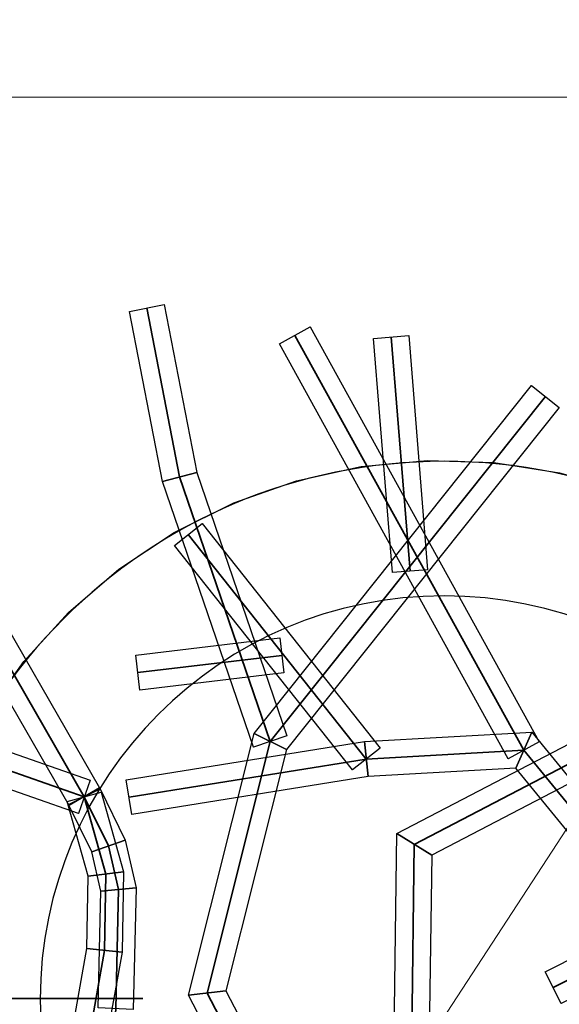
# Model space of a CAD drawing. Header units: millimetres. Extents: x -526411 to -400573, y 47353 to 130199.
# Tile 520 of 543: x -442190 to -440185, y 75066 to 78725. Entities that reach past the tile are written whole.
import ezdxf

# ---------------------------------------------------------------- set-up
doc = ezdxf.new("R2010")
doc.units = ezdxf.units.MM
for name, color, linetype, lineweight in [('01_ALGEMEEN', 7, 'Continuous', 18), ('18_BESTAANDE_CONSTRUCTIE', 7, 'Continuous', 18), ('m-pg-03_AI_dwg', 8, 'Continuous', 18)]:
    doc.layers.add(name, color=color, linetype=linetype, lineweight=lineweight)

# ---------------------------------------------------------------- blocks, each defined once
blk = doc.blocks.new('m-pg-03_AI_dwg_block 2240-641208-3e Verdieping - Percelen telling LI')
at = {"layer": '01_ALGEMEEN', "color": 253, "lineweight": 25, "flags": 128}
blk.add_lwpolyline([(1058.65, -420.57), (1065.07, -411.5), (1072.55, -403.29), (1080.99, -396.06), (1090.25, -389.93), (1100.2, -384.97), (1110.67, -381.28), (1121.53, -378.9), (1132.59, -377.88), (1143.69, -378.22), (1154.67, -379.93), (1165.36, -382.97), (1175.59, -387.3), (1185.21, -392.85), (1194.07, -399.55), (1202.05, -407.28), (1209.02, -415.94), (1214.86, -425.38), (1219.51, -435.47), (1222.88, -446.06), (1224.92, -456.98), (1225.6, -468.07), (1224.92, -479.16)], dxfattribs=at)
at = {"layer": '01_ALGEMEEN', "color": 133, "flags": 128}
blk.add_lwpolyline([(1058.65, -420.57), (1065.07, -411.5), (1072.55, -403.29), (1080.99, -396.06), (1090.25, -389.93), (1100.2, -384.97), (1110.67, -381.28), (1121.53, -378.9), (1132.59, -377.88), (1143.69, -378.22), (1154.67, -379.93), (1165.36, -382.97), (1175.59, -387.3), (1185.21, -392.85), (1194.07, -399.55), (1202.05, -407.28), (1209.02, -415.94), (1214.86, -425.38), (1219.51, -435.47), (1222.88, -446.06), (1224.92, -456.98), (1225.6, -468.07), (1224.92, -479.16)], dxfattribs=at)
blk = doc.blocks.new('m-pg-03_AI_dwg_block 2241-641209-3e Verdieping - Percelen telling LI')
at = {"layer": '01_ALGEMEEN', "color": 253, "lineweight": 25}
for points in [[(1135.37, -378.01), (1085.63, -378.01), (1045.31, -418.33), (1045.31, -468.07)], [(1225.43, -468.07), (1225.43, -418.33), (1185.11, -378.01), (1135.37, -378.01)], [(1045.31, -468.07), (1045.31, -517.81), (1085.63, -558.13), (1135.37, -558.13)], [(1135.37, -558.13), (1185.11, -558.13), (1225.43, -517.81), (1225.43, -468.07)]]:
    blk.add_open_spline(points, degree=3, dxfattribs=at)
blk = doc.blocks.new('m-pg-03_AI_dwg_block 2242-641210-3e Verdieping - Percelen telling LI')
at = {"layer": '01_ALGEMEEN', "color": 253, "lineweight": 25}
for points in [[(1135.37, -378.01), (1085.63, -378.01), (1045.31, -418.33), (1045.31, -468.07)], [(1225.43, -468.07), (1225.43, -418.33), (1185.11, -378.01), (1135.37, -378.01)], [(1045.31, -468.07), (1045.31, -517.81), (1085.63, -558.13), (1135.37, -558.13)], [(1135.37, -558.13), (1185.11, -558.13), (1225.43, -517.81), (1225.43, -468.07)]]:
    blk.add_open_spline(points, degree=3, dxfattribs=at)
blk = doc.blocks.new('m-pg-03_AI_dwg_block 2243-641211-3e Verdieping - Percelen telling LI')
at = {"layer": '01_ALGEMEEN', "color": 253, "lineweight": 25}
for points in [[(1135.37, -400.52), (1098.06, -400.52), (1067.82, -430.76), (1067.82, -468.07)], [(1202.91, -468.07), (1202.91, -430.76), (1172.67, -400.52), (1135.37, -400.52)], [(1067.82, -468.07), (1067.82, -505.37), (1098.06, -535.62), (1135.37, -535.62)], [(1135.37, -535.62), (1172.67, -535.62), (1202.91, -505.37), (1202.91, -468.07)]]:
    blk.add_open_spline(points, degree=3, dxfattribs=at)
blk = doc.blocks.new('m-pg-03_AI_dwg_block 2244-641212-3e Verdieping - Percelen telling LI')
at = {"layer": '01_ALGEMEEN', "color": 253, "lineweight": 25, "flags": 128}
blk.add_lwpolyline([(1152.3, -463.46), (1164.9, -457.08), (1167.51, -462.37), (1154.97, -468.72)], close=True, dxfattribs=at)
at = {"layer": '01_ALGEMEEN', "color": 133, "flags": 128}
blk.add_lwpolyline([(1152.3, -463.46), (1164.9, -457.08), (1167.51, -462.37), (1154.97, -468.72)], close=True, dxfattribs=at)
blk = doc.blocks.new('m-pg-03_AI_dwg_block 2249-641217-3e Verdieping - Percelen telling LI')
at = {"layer": '01_ALGEMEEN', "color": 53, "lineweight": 35, "flags": 128}
blk.add_lwpolyline([(1153.63, -466.09), (1166.21, -459.73), (1179.8, -453.19), (1185.35, -442.04), (1187.08, -435.54), (1187.52, -425.26)], dxfattribs=at)
blk = doc.blocks.new('m-pg-03_AI_dwg_block 2296-641264-3e Verdieping - Percelen telling LI')
at = {"layer": '01_ALGEMEEN', "color": 253, "lineweight": 25, "flags": 128}
blk.add_lwpolyline([(1077.49, -469.47), (1077.95, -449.97), (1083.86, -449.37), (1083.39, -469.76)], close=True, dxfattribs=at)
at = {"layer": '01_ALGEMEEN', "color": 133, "flags": 128}
blk.add_lwpolyline([(1077.49, -469.47), (1077.95, -449.97), (1083.86, -449.37), (1083.39, -469.76)], close=True, dxfattribs=at)
blk = doc.blocks.new('m-pg-03_AI_dwg_block 2297-641265-3e Verdieping - Percelen telling LI')
at = {"layer": '01_ALGEMEEN', "color": 253, "lineweight": 25, "flags": 128}
blk.add_lwpolyline([(1077.95, -449.97), (1076.44, -443.38), (1082.03, -441.39), (1083.86, -449.37)], close=True, dxfattribs=at)
at = {"layer": '01_ALGEMEEN', "color": 133, "flags": 128}
blk.add_lwpolyline([(1077.95, -449.97), (1076.44, -443.38), (1082.03, -441.39), (1083.86, -449.37)], close=True, dxfattribs=at)
blk = doc.blocks.new('m-pg-03_AI_dwg_block 2298-641266-3e Verdieping - Percelen telling LI')
at = {"layer": '01_ALGEMEEN', "color": 253, "lineweight": 25, "flags": 128}
blk.add_lwpolyline([(1076.44, -443.38), (1072.54, -435.44), (1077.84, -432.84), (1082.03, -441.39)], close=True, dxfattribs=at)
at = {"layer": '01_ALGEMEEN', "color": 133, "flags": 128}
blk.add_lwpolyline([(1076.44, -443.38), (1072.54, -435.44), (1077.84, -432.84), (1082.03, -441.39)], close=True, dxfattribs=at)
blk = doc.blocks.new('m-pg-03_AI_dwg_block 2299-641267-3e Verdieping - Percelen telling LI')
at = {"layer": '01_ALGEMEEN', "color": 53, "lineweight": 35, "flags": 128}
blk.add_lwpolyline([(1139, -472.07), (1129.96, -473.94), (1120.85, -478.45), (1106.76, -488.22), (1097.52, -493.17), (1091.75, -496.27), (1085.75, -496.88), (1082.61, -494.47), (1079.48, -482.39), (1080.44, -469.62), (1080.91, -449.67), (1079.23, -442.38), (1075.19, -434.14)], dxfattribs=at)
blk = doc.blocks.new('m-pg-03_AI_dwg_block 2304-641272-3e Verdieping - Percelen telling LI')
at = {"layer": '01_ALGEMEEN', "color": 253, "lineweight": 25, "flags": 128}
blk.add_lwpolyline([(1073.21, -473.07), (1075.61, -459.56), (1081.5, -460.13), (1079.09, -473.73)], close=True, dxfattribs=at)
at = {"layer": '01_ALGEMEEN', "color": 133, "flags": 128}
blk.add_lwpolyline([(1073.21, -473.07), (1075.61, -459.56), (1081.5, -460.13), (1079.09, -473.73)], close=True, dxfattribs=at)
blk = doc.blocks.new('m-pg-03_AI_dwg_block 2305-641273-3e Verdieping - Percelen telling LI')
at = {"layer": '01_ALGEMEEN', "color": 253, "lineweight": 25, "flags": 128}
blk.add_lwpolyline([(1075.61, -459.56), (1075.83, -447.46), (1081.74, -446.71), (1081.5, -460.13)], close=True, dxfattribs=at)
at = {"layer": '01_ALGEMEEN', "color": 133, "flags": 128}
blk.add_lwpolyline([(1075.61, -459.56), (1075.83, -447.46), (1081.74, -446.71), (1081.5, -460.13)], close=True, dxfattribs=at)
blk = doc.blocks.new('m-pg-03_AI_dwg_block 2306-641274-3e Verdieping - Percelen telling LI')
at = {"layer": '01_ALGEMEEN', "color": 253, "lineweight": 25, "flags": 128}
blk.add_lwpolyline([(1075.83, -447.46), (1072.35, -434.93), (1078.03, -433.35), (1081.74, -446.71)], close=True, dxfattribs=at)
at = {"layer": '01_ALGEMEEN', "color": 133, "flags": 128}
blk.add_lwpolyline([(1075.83, -447.46), (1072.35, -434.93), (1078.03, -433.35), (1081.74, -446.71)], close=True, dxfattribs=at)
blk = doc.blocks.new('m-pg-03_AI_dwg_block 2307-641275-3e Verdieping - Percelen telling LI')
at = {"layer": '01_ALGEMEEN', "color": 53, "lineweight": 35, "flags": 128}
blk.add_lwpolyline([(1082.28, -503.57), (1078.36, -499.72), (1074.74, -490.88), (1075.78, -481.03), (1076.15, -473.4), (1078.55, -459.85), (1078.78, -447.09), (1075.19, -434.14)], dxfattribs=at)
blk = doc.blocks.new('m-pg-03_AI_dwg_block 2414-641382-3e Verdieping - Percelen telling LI')
at = {"layer": '01_ALGEMEEN', "color": 253, "lineweight": 25, "flags": 128}
blk.add_lwpolyline([(1074.22, -436.93), (1058.87, -431.59), (1059.54, -425.58), (1076.16, -431.36)], close=True, dxfattribs=at)
at = {"layer": '01_ALGEMEEN', "color": 133, "flags": 128}
blk.add_lwpolyline([(1074.22, -436.93), (1058.87, -431.59), (1059.54, -425.58), (1076.16, -431.36)], close=True, dxfattribs=at)
blk = doc.blocks.new('m-pg-03_AI_dwg_block 2418-641386-3e Verdieping - Percelen telling LI')
at = {"layer": '01_ALGEMEEN', "color": 53, "lineweight": 35, "flags": 128}
blk.add_lwpolyline([(1075.19, -434.14), (1059.2, -428.58), (1030.13, -431.89), (1009.85, -419.71), (980.54, -394.15)], dxfattribs=at)
blk = doc.blocks.new('m-pg-03_AI_dwg_block 2426-641394-3e Verdieping - Percelen telling LI')
at = {"layer": '01_ALGEMEEN', "color": 253, "lineweight": 25, "flags": 128}
blk.add_lwpolyline([(1072.64, -435.61), (1050.87, -397.8), (1056.67, -396.06), (1077.75, -432.67)], close=True, dxfattribs=at)
at = {"layer": '01_ALGEMEEN', "color": 133, "flags": 128}
blk.add_lwpolyline([(1072.64, -435.61), (1050.87, -397.8), (1056.67, -396.06), (1077.75, -432.67)], close=True, dxfattribs=at)
blk = doc.blocks.new('m-pg-03_AI_dwg_block 2428-641396-3e Verdieping - Percelen telling LI')
at = {"layer": '01_ALGEMEEN', "color": 53, "lineweight": 35, "flags": 128}
blk.add_lwpolyline([(1075.19, -434.14), (1053.77, -396.93), (1051.31, -356.24)], dxfattribs=at)
blk = doc.blocks.new('m-pg-03_AI_dwg_block 2434-641402-3e Verdieping - Percelen telling LI')
at = {"layer": '01_ALGEMEEN', "color": 253, "lineweight": 25, "flags": 128}
blk.add_lwpolyline([(1104.15, -489.58), (1092.63, -467.35), (1098.89, -466.62), (1109.38, -486.87)], close=True, dxfattribs=at)
at = {"layer": '01_ALGEMEEN', "color": 133, "flags": 128}
blk.add_lwpolyline([(1104.15, -489.58), (1092.63, -467.35), (1098.89, -466.62), (1109.38, -486.87)], close=True, dxfattribs=at)
blk = doc.blocks.new('m-pg-03_AI_dwg_block 2435-641403-3e Verdieping - Percelen telling LI')
at = {"layer": '01_ALGEMEEN', "color": 253, "lineweight": 25, "flags": 128}
blk.add_lwpolyline([(1092.63, -467.35), (1103.6, -423.57), (1109.01, -426.25), (1098.89, -466.62)], close=True, dxfattribs=at)
at = {"layer": '01_ALGEMEEN', "color": 133, "flags": 128}
blk.add_lwpolyline([(1092.63, -467.35), (1103.6, -423.57), (1109.01, -426.25), (1098.89, -466.62)], close=True, dxfattribs=at)
blk = doc.blocks.new('m-pg-03_AI_dwg_block 2436-641404-3e Verdieping - Percelen telling LI')
at = {"layer": '01_ALGEMEEN', "color": 253, "lineweight": 25, "flags": 128}
blk.add_lwpolyline([(1103.6, -423.57), (1150.01, -365.34), (1154.62, -369.02), (1109.01, -426.25)], close=True, dxfattribs=at)
at = {"layer": '01_ALGEMEEN', "color": 133, "flags": 128}
blk.add_lwpolyline([(1103.6, -423.57), (1150.01, -365.34), (1154.62, -369.02), (1109.01, -426.25)], close=True, dxfattribs=at)
blk = doc.blocks.new('m-pg-03_AI_dwg_block 2437-641405-3e Verdieping - Percelen telling LI')
at = {"layer": '01_ALGEMEEN', "color": 53, "lineweight": 35, "flags": 128}
blk.add_lwpolyline([(1106.76, -488.22), (1095.76, -466.99), (1106.3, -424.91), (1152.32, -367.18)], dxfattribs=at)
blk = doc.blocks.new('m-pg-03_AI_dwg_block 2438-641406-3e Verdieping - Percelen telling LI')
at = {"layer": '01_ALGEMEEN', "color": 253, "lineweight": 25, "flags": 128}
blk.add_lwpolyline([(1126.75, -396.64), (1123.59, -357.44), (1129.47, -356.97), (1132.63, -396.17)], close=True, dxfattribs=at)
at = {"layer": '01_ALGEMEEN', "color": 133, "flags": 128}
blk.add_lwpolyline([(1126.75, -396.64), (1123.59, -357.44), (1129.47, -356.97), (1132.63, -396.17)], close=True, dxfattribs=at)
blk = doc.blocks.new('m-pg-03_AI_dwg_block 2439-641407-3e Verdieping - Percelen telling LI')
at = {"layer": '01_ALGEMEEN', "color": 53, "lineweight": 35}
blk.add_line((1129.69, -396.4), (1126.53, -357.21), dxfattribs=at)
blk = doc.blocks.new('m-pg-03_AI_dwg_block 2440-641408-3e Verdieping - Percelen telling LI')
at = {"layer": '01_ALGEMEEN', "color": 253, "lineweight": 25, "flags": 128}
blk.add_lwpolyline([(1103.51, -425.87), (1088.27, -381.39), (1093.99, -379.87), (1109.09, -423.96)], close=True, dxfattribs=at)
at = {"layer": '01_ALGEMEEN', "color": 133, "flags": 128}
blk.add_lwpolyline([(1103.51, -425.87), (1088.27, -381.39), (1093.99, -379.87), (1109.09, -423.96)], close=True, dxfattribs=at)
blk = doc.blocks.new('m-pg-03_AI_dwg_block 2441-641409-3e Verdieping - Percelen telling LI')
at = {"layer": '01_ALGEMEEN', "color": 253, "lineweight": 25, "flags": 128}
blk.add_lwpolyline([(1088.27, -381.39), (1082.75, -352.91), (1088.54, -351.78), (1093.99, -379.87)], close=True, dxfattribs=at)
at = {"layer": '01_ALGEMEEN', "color": 133, "flags": 128}
blk.add_lwpolyline([(1088.27, -381.39), (1082.75, -352.91), (1088.54, -351.78), (1093.99, -379.87)], close=True, dxfattribs=at)
blk = doc.blocks.new('m-pg-03_AI_dwg_block 2442-641410-3e Verdieping - Percelen telling LI')
at = {"layer": '01_ALGEMEEN', "color": 53, "lineweight": 35, "flags": 128}
blk.add_lwpolyline([(1106.3, -424.91), (1091.13, -380.63), (1085.64, -352.35)], dxfattribs=at)
blk = doc.blocks.new('m-pg-03_AI_dwg_block 2523-641491-3e Verdieping - Percelen telling LI')
at = {"layer": '01_ALGEMEEN', "color": 253, "lineweight": 25, "flags": 128}
blk.add_lwpolyline([(1127.01, -473.9), (1127.46, -440.32), (1133.31, -443.92), (1132.91, -473.98)], close=True, dxfattribs=at)
at = {"layer": '01_ALGEMEEN', "color": 133, "flags": 128}
blk.add_lwpolyline([(1127.01, -473.9), (1127.46, -440.32), (1133.31, -443.92), (1132.91, -473.98)], close=True, dxfattribs=at)
blk = doc.blocks.new('m-pg-03_AI_dwg_block 2524-641492-3e Verdieping - Percelen telling LI')
at = {"layer": '01_ALGEMEEN', "color": 253, "lineweight": 25, "flags": 128}
blk.add_lwpolyline([(1127.46, -440.32), (1178.38, -413.78), (1184.09, -417.46), (1133.31, -443.92)], close=True, dxfattribs=at)
at = {"layer": '01_ALGEMEEN', "color": 133, "flags": 128}
blk.add_lwpolyline([(1127.46, -440.32), (1178.38, -413.78), (1184.09, -417.46), (1133.31, -443.92)], close=True, dxfattribs=at)
blk = doc.blocks.new('m-pg-03_AI_dwg_block 2526-641494-3e Verdieping - Percelen telling LI')
at = {"layer": '01_ALGEMEEN', "color": 53, "lineweight": 35, "flags": 128}
blk.add_lwpolyline([(1129.96, -473.94), (1130.39, -442.12), (1181.24, -415.62), (1182.58, -390.37)], dxfattribs=at)
blk = doc.blocks.new('m-pg-03_AI_dwg_block 2529-641497-3e Verdieping - Percelen telling LI')
at = {"layer": '01_ALGEMEEN', "color": 253, "lineweight": 25, "flags": 128}
blk.add_lwpolyline([(1171.17, -458.46), (1147.37, -429.38), (1150.04, -423.33), (1175.73, -454.72)], close=True, dxfattribs=at)
at = {"layer": '01_ALGEMEEN', "color": 133, "flags": 128}
blk.add_lwpolyline([(1171.17, -458.46), (1147.37, -429.38), (1150.04, -423.33), (1175.73, -454.72)], close=True, dxfattribs=at)
blk = doc.blocks.new('m-pg-03_AI_dwg_block 2530-641498-3e Verdieping - Percelen telling LI')
at = {"layer": '01_ALGEMEEN', "color": 253, "lineweight": 25, "flags": 128}
blk.add_lwpolyline([(1147.37, -429.38), (1122.68, -430.77), (1122.04, -424.9), (1150.04, -423.33)], close=True, dxfattribs=at)
at = {"layer": '01_ALGEMEEN', "color": 133, "flags": 128}
blk.add_lwpolyline([(1147.37, -429.38), (1122.68, -430.77), (1122.04, -424.9), (1150.04, -423.33)], close=True, dxfattribs=at)
blk = doc.blocks.new('m-pg-03_AI_dwg_block 2531-641499-3e Verdieping - Percelen telling LI')
at = {"layer": '01_ALGEMEEN', "color": 253, "lineweight": 25, "flags": 128}
blk.add_lwpolyline([(1122.68, -430.77), (1083.14, -437.14), (1082.2, -431.31), (1122.04, -424.9)], close=True, dxfattribs=at)
at = {"layer": '01_ALGEMEEN', "color": 133, "flags": 128}
blk.add_lwpolyline([(1122.68, -430.77), (1083.14, -437.14), (1082.2, -431.31), (1122.04, -424.9)], close=True, dxfattribs=at)
blk = doc.blocks.new('m-pg-03_AI_dwg_block 2532-641500-3e Verdieping - Percelen telling LI')
at = {"layer": '01_ALGEMEEN', "color": 53, "lineweight": 35, "flags": 128}
blk.add_lwpolyline([(1173.45, -456.59), (1148.71, -426.36), (1122.36, -427.83), (1082.67, -434.22)], dxfattribs=at)
blk = doc.blocks.new('m-pg-03_AI_dwg_block 2533-641501-3e Verdieping - Percelen telling LI')
at = {"layer": '01_ALGEMEEN', "color": 253, "lineweight": 25, "flags": 128}
blk.add_lwpolyline([(1120.05, -429.66), (1090.26, -392.1), (1094.88, -388.43), (1124.67, -426)], close=True, dxfattribs=at)
at = {"layer": '01_ALGEMEEN', "color": 133, "flags": 128}
blk.add_lwpolyline([(1120.05, -429.66), (1090.26, -392.1), (1094.88, -388.43), (1124.67, -426)], close=True, dxfattribs=at)
blk = doc.blocks.new('m-pg-03_AI_dwg_block 2534-641502-3e Verdieping - Percelen telling LI')
at = {"layer": '01_ALGEMEEN', "color": 53, "lineweight": 35}
blk.add_line((1122.36, -427.83), (1092.57, -390.26), dxfattribs=at)
blk = doc.blocks.new('m-pg-03_AI_dwg_block 2535-641503-3e Verdieping - Percelen telling LI')
at = {"layer": '01_ALGEMEEN', "color": 253, "lineweight": 25, "flags": 128}
blk.add_lwpolyline([(1108.59, -413.42), (1084.49, -416.3), (1083.79, -410.44), (1107.89, -407.56)], close=True, dxfattribs=at)
at = {"layer": '01_ALGEMEEN', "color": 133, "flags": 128}
blk.add_lwpolyline([(1108.59, -413.42), (1084.49, -416.3), (1083.79, -410.44), (1107.89, -407.56)], close=True, dxfattribs=at)
blk = doc.blocks.new('m-pg-03_AI_dwg_block 2536-641504-3e Verdieping - Percelen telling LI')
at = {"layer": '01_ALGEMEEN', "color": 53, "lineweight": 35}
blk.add_line((1108.24, -410.49), (1084.14, -413.37), dxfattribs=at)
blk = doc.blocks.new('m-pg-03_AI_dwg_block 2537-641505-3e Verdieping - Percelen telling LI')
at = {"layer": '01_ALGEMEEN', "color": 253, "lineweight": 25, "flags": 128}
blk.add_lwpolyline([(1146.12, -427.78), (1107.82, -358.35), (1112.98, -355.5), (1151.29, -424.93)], close=True, dxfattribs=at)
at = {"layer": '01_ALGEMEEN', "color": 133, "flags": 128}
blk.add_lwpolyline([(1146.12, -427.78), (1107.82, -358.35), (1112.98, -355.5), (1151.29, -424.93)], close=True, dxfattribs=at)
blk = doc.blocks.new('m-pg-03_AI_dwg_block 2538-641506-3e Verdieping - Percelen telling LI')
at = {"layer": '01_ALGEMEEN', "color": 53, "lineweight": 35}
blk.add_line((1148.71, -426.36), (1110.4, -356.93), dxfattribs=at)
blk = doc.blocks.new('m-pg-03_AI_dwg_block 2239-641516-3e Verdieping - Percelen telling LI')
for name in ['m-pg-03_AI_dwg_block 2441-641409-3e Verdieping - Percelen telling LI', 'm-pg-03_AI_dwg_block 2442-641410-3e Verdieping - Percelen telling LI', 'm-pg-03_AI_dwg_block 2537-641505-3e Verdieping - Percelen telling LI', 'm-pg-03_AI_dwg_block 2428-641396-3e Verdieping - Percelen telling LI', 'm-pg-03_AI_dwg_block 2538-641506-3e Verdieping - Percelen telling LI', 'm-pg-03_AI_dwg_block 2438-641406-3e Verdieping - Percelen telling LI', 'm-pg-03_AI_dwg_block 2439-641407-3e Verdieping - Percelen telling LI', 'm-pg-03_AI_dwg_block 2436-641404-3e Verdieping - Percelen telling LI', 'm-pg-03_AI_dwg_block 2437-641405-3e Verdieping - Percelen telling LI', 'm-pg-03_AI_dwg_block 2240-641208-3e Verdieping - Percelen telling LI', 'm-pg-03_AI_dwg_block 2241-641209-3e Verdieping - Percelen telling LI', 'm-pg-03_AI_dwg_block 2242-641210-3e Verdieping - Percelen telling LI', 'm-pg-03_AI_dwg_block 2440-641408-3e Verdieping - Percelen telling LI', 'm-pg-03_AI_dwg_block 2533-641501-3e Verdieping - Percelen telling LI', 'm-pg-03_AI_dwg_block 2534-641502-3e Verdieping - Percelen telling LI', 'm-pg-03_AI_dwg_block 2526-641494-3e Verdieping - Percelen telling LI', 'm-pg-03_AI_dwg_block 2418-641386-3e Verdieping - Percelen telling LI', 'm-pg-03_AI_dwg_block 2426-641394-3e Verdieping - Percelen telling LI', 'm-pg-03_AI_dwg_block 2243-641211-3e Verdieping - Percelen telling LI', 'm-pg-03_AI_dwg_block 2535-641503-3e Verdieping - Percelen telling LI', 'm-pg-03_AI_dwg_block 2536-641504-3e Verdieping - Percelen telling LI', 'm-pg-03_AI_dwg_block 2524-641492-3e Verdieping - Percelen telling LI', 'm-pg-03_AI_dwg_block 2530-641498-3e Verdieping - Percelen telling LI', 'm-pg-03_AI_dwg_block 2529-641497-3e Verdieping - Percelen telling LI', 'm-pg-03_AI_dwg_block 2531-641499-3e Verdieping - Percelen telling LI', 'm-pg-03_AI_dwg_block 2435-641403-3e Verdieping - Percelen telling LI', 'm-pg-03_AI_dwg_block 2414-641382-3e Verdieping - Percelen telling LI', 'm-pg-03_AI_dwg_block 2532-641500-3e Verdieping - Percelen telling LI', 'm-pg-03_AI_dwg_block 2249-641217-3e Verdieping - Percelen telling LI', 'm-pg-03_AI_dwg_block 2298-641266-3e Verdieping - Percelen telling LI', 'm-pg-03_AI_dwg_block 2306-641274-3e Verdieping - Percelen telling LI', 'm-pg-03_AI_dwg_block 2307-641275-3e Verdieping - Percelen telling LI', 'm-pg-03_AI_dwg_block 2299-641267-3e Verdieping - Percelen telling LI', 'm-pg-03_AI_dwg_block 2297-641265-3e Verdieping - Percelen telling LI', 'm-pg-03_AI_dwg_block 2523-641491-3e Verdieping - Percelen telling LI', 'm-pg-03_AI_dwg_block 2305-641273-3e Verdieping - Percelen telling LI', 'm-pg-03_AI_dwg_block 2296-641264-3e Verdieping - Percelen telling LI', 'm-pg-03_AI_dwg_block 2244-641212-3e Verdieping - Percelen telling LI', 'm-pg-03_AI_dwg_block 2304-641272-3e Verdieping - Percelen telling LI', 'm-pg-03_AI_dwg_block 2434-641402-3e Verdieping - Percelen telling LI']:
    blk.add_blockref(name, (0, 0))
blk = doc.blocks.new('m-pg-03_AI_dwg_block 2548-641517-3e Verdieping - Percelen telling LI')
at = {"layer": '01_ALGEMEEN', "color": 133}
for points in [[(1255.65, -286.37), (1255.65, -286.37), (1015.34, -655.05), (1015.34, -655.05)], [(1015.34, -655.05), (1015.34, -655.05), (1255.65, -286.37), (1255.65, -286.37)]]:
    blk.add_open_spline(points, degree=3, dxfattribs=at)
blk = doc.blocks.new('m-pg-03_AI_dwg_block 4714-643682-3e Verdieping - Percelen telling LI')
at = {"layer": '18_BESTAANDE_CONSTRUCTIE', "color": 9, "lineweight": 9}
blk.add_line((-285.22, -317.09), (1783.88, -317.09), dxfattribs=at)
blk = doc.blocks.new('m-pg-03_AI_dwg_block 4802-643770-3e Verdieping - Percelen telling LI')
at = {"layer": '18_BESTAANDE_CONSTRUCTIE', "color": 53, "lineweight": 35, "flags": 128}
blk.add_lwpolyline([(704.68, -394.73), (886, -467.93), (1084.98, -467.93)], dxfattribs=at)
blk = doc.blocks.new('m-pg-03_AI_dwg_block 4640-643795-3e Verdieping - Percelen telling LI')
for name in ['m-pg-03_AI_dwg_block 4714-643682-3e Verdieping - Percelen telling LI', 'm-pg-03_AI_dwg_block 4802-643770-3e Verdieping - Percelen telling LI']:
    blk.add_blockref(name, (0, 0))
blk = doc.blocks.new('m-pg-03_AI_dwg_block 4827-643796-3e Verdieping - Percelen telling LI')
at = {"layer": '18_BESTAANDE_CONSTRUCTIE', "color": 133}
for points in [[(1135.5, -257.43), (1017.7, -257.43), (922.21, -352.92), (922.21, -470.71)], [(1348.78, -470.71), (1348.78, -352.92), (1253.29, -257.43), (1135.5, -257.43)]]:
    blk.add_open_spline(points, degree=3, dxfattribs=at)
blk = doc.blocks.new('m-pg-03_AI_dwg_block 4828-643797-3e Verdieping - Percelen telling LI')
at = {"layer": '18_BESTAANDE_CONSTRUCTIE', "color": 133}
for points in [[(1135.5, -250.67), (1013.97, -250.67), (915.46, -349.19), (915.46, -470.71)], [(1355.54, -470.71), (1355.54, -349.19), (1257.02, -250.67), (1135.5, -250.67)]]:
    blk.add_open_spline(points, degree=3, dxfattribs=at)
blk = doc.blocks.new('m-pg-03_AI_dwg-638970-3e Verdieping - Percelen telling LI')
for name in ['m-pg-03_AI_dwg_block 4640-643795-3e Verdieping - Percelen telling LI', 'm-pg-03_AI_dwg_block 2548-641517-3e Verdieping - Percelen telling LI', 'm-pg-03_AI_dwg_block 4828-643797-3e Verdieping - Percelen telling LI', 'm-pg-03_AI_dwg_block 4827-643796-3e Verdieping - Percelen telling LI', 'm-pg-03_AI_dwg_block 2239-641516-3e Verdieping - Percelen telling LI']:
    blk.add_blockref(name, (0, 0))

msp = doc.modelspace()

# ---------------------------------------------------------------- block references
at = {"layer": 'm-pg-03_AI_dwg', "color": 133, "xscale": 22.2068924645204, "yscale": 22.2068924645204, "zscale": 22.2068924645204}
msp.add_blockref('m-pg-03_AI_dwg-638970-3e Verdieping - Percelen telling LI', (-465826.5, 85478), dxfattribs=at)

doc.saveas('drawing.dxf')
